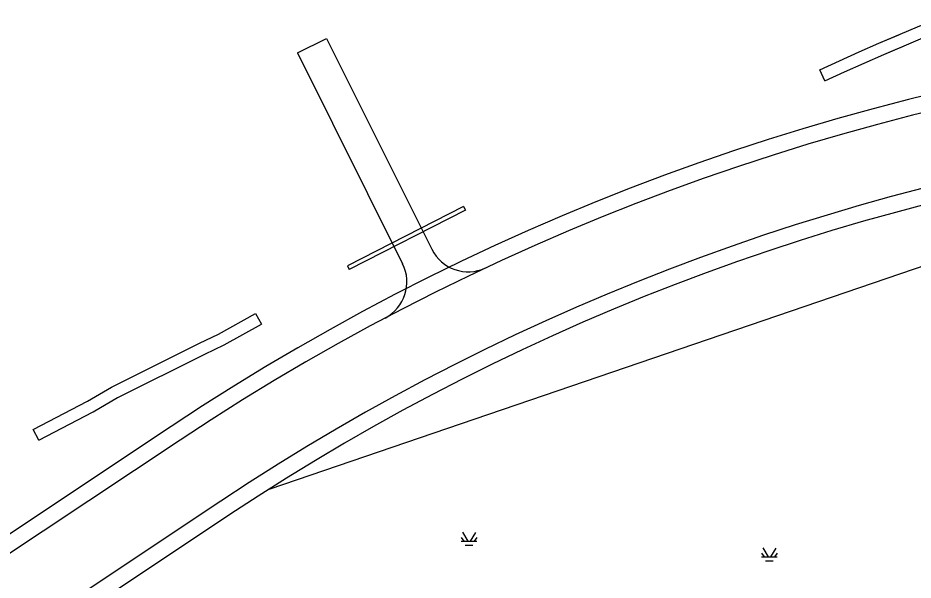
# Model space of a CAD drawing. Extents: x 978516 to 993312, y 1836504 to 1846212.
# Drawn here: x 991022.9 to 991462.3, y 1839388.9 to 1839664.9 of the extents above; entities that cross this region are included whole.
import ezdxf

# ---------------------------------------------------------------- set-up
doc = ezdxf.new("R2010")
doc.units = 0
for name, color, linetype in [('R_CONCRETE', 7, 'Continuous'), ('R_Drainage', 7, 'Continuous'), ('R_Proposed Road', 7, 'Continuous'), ('S_STREAM', 7, 'Continuous')]:
    doc.layers.add(name, color=color, linetype=linetype)

msp = doc.modelspace()

# ---------------------------------------------------------------- linework, layer by layer
at = {"layer": 'R_CONCRETE'}
for p, q in [((991418.98, 1839634.01), (991416.47, 1839639.46)), ((991139.58, 1839519.81), (991142.5, 1839514.56)), ((991033.09, 1839457.55), (991030.32, 1839462.87))]:
    msp.add_line(p, q, dxfattribs=at)
for points in [[(991416.47, 1839639.46), (991426.07, 1839643.89), (991435.75, 1839648.23), (991445.48, 1839652.47), (991474.86, 1839664.92)], [(991418.98, 1839634.01), (991428.56, 1839638.43), (991438.17, 1839642.74), (991447.85, 1839646.96), (991477.06, 1839659.34)], [(991426.09, 1839643.89), (991435.75, 1839648.23), (991445.48, 1839652.47), (991455.24, 1839656.61)], [(991428.54, 1839638.42), (991438.17, 1839642.74), (991447.85, 1839646.96), (991457.59, 1839651.09)], [(991068.8, 1839483.64), (991112.07, 1839505.15), (991121.43, 1839509.7), (991139.58, 1839519.81)], [(991071.64, 1839478.35), (991114.71, 1839499.77), (991124.21, 1839504.38), (991142.5, 1839514.56)], [(991030.32, 1839462.87), (991057.01, 1839476.8), (991068.8, 1839483.64)], [(991033.09, 1839457.55), (991059.9, 1839471.54), (991071.81, 1839478.45)]]:
    msp.add_lwpolyline(points, dxfattribs=at)
at = {"layer": 'R_Drainage'}
for p, q in [((991241.59, 1839572.36), (991184.62, 1839543.21)), ((991242.5, 1839570.58), (991185.53, 1839541.43)), ((991241.59, 1839572.36), (991242.5, 1839570.58)), ((991184.62, 1839543.21), (991185.53, 1839541.43))]:
    msp.add_line(p, q, dxfattribs=at)
at = {"layer": 'R_Proposed Road'}
for p, q in [((991160.04, 1839647.71), (991174.35, 1839654.85)), ((991098.09, 1839464.29), (990691.55, 1839193.69)), ((991102.52, 1839457.64), (990695.98, 1839187.03)), ((991122.47, 1839427.67), (990715.93, 1839157.06)), ((991126.9, 1839421.01), (990720.36, 1839150.4))]:
    msp.add_line(p, q, dxfattribs=at)
for points in [[(991174.35, 1839654.85), (991226.03, 1839551.31)], [(991160.04, 1839647.71), (991211.72, 1839544.16)]]:
    msp.add_lwpolyline(points, dxfattribs=at)
for centre, radius, start, end in [((991747.45, 1838488.74), 1171.92, 67.29702, 123.64915), ((991747.45, 1838488.74), 1163.92, 67.29702, 123.64915), ((991747.45, 1838488.74), 1127.92, 70.20618, 123.64915), ((991747.45, 1838488.74), 1119.92, 70.20618, 123.64915), ((991243.93, 1839560.24), 20, 206.5251, 295.1699), ((991193.82, 1839535.23), 20, 297.8803, 26.5251)]:
    msp.add_arc(centre, radius, start, end, dxfattribs=at)
at = {"layer": 'S_STREAM'}
for p, q in [((991241.18, 1839412.4), (991243.7, 1839407.91)), ((991247.42, 1839412.28), (991244.94, 1839407.94)), ((991240.48, 1839409.84), (991241.8, 1839407.94)), ((991240.48, 1839407.98), (991248.07, 1839407.94)), ((991242.42, 1839406.08), (991246.21, 1839406.08)), ((991248.15, 1839409.84), (991246.83, 1839407.94)), ((991387.88, 1839402.15), (991389.2, 1839400.25)), ((991388.58, 1839404.7), (991391.1, 1839400.21)), ((991394.82, 1839404.59), (991392.34, 1839400.25)), ((991395.55, 1839402.15), (991394.23, 1839400.25)), ((991387.88, 1839400.29), (991395.47, 1839400.25)), ((991389.82, 1839398.39), (991393.61, 1839398.39))]:
    msp.add_line(p, q, dxfattribs=at)
msp.add_lwpolyline([(991146.16, 1839433.54), (991489.7, 1839550.88), (991623.28, 1839495.97), (991675.21, 1839412.82), (991819.69, 1839316.57), (991825.3, 1839248.51), (991800.02, 1839187.41), (991787.28, 1839177), (991747.13, 1839177.55), (991714.82, 1839178.96), (991711.59, 1839131.85), (991753.47, 1839114.1), (991769.45, 1839079.18), (991740.61, 1839037.46), (991618.64, 1838989.31), (991584.86, 1838966.19)], dxfattribs=at)

doc.saveas('drawing.dxf')
